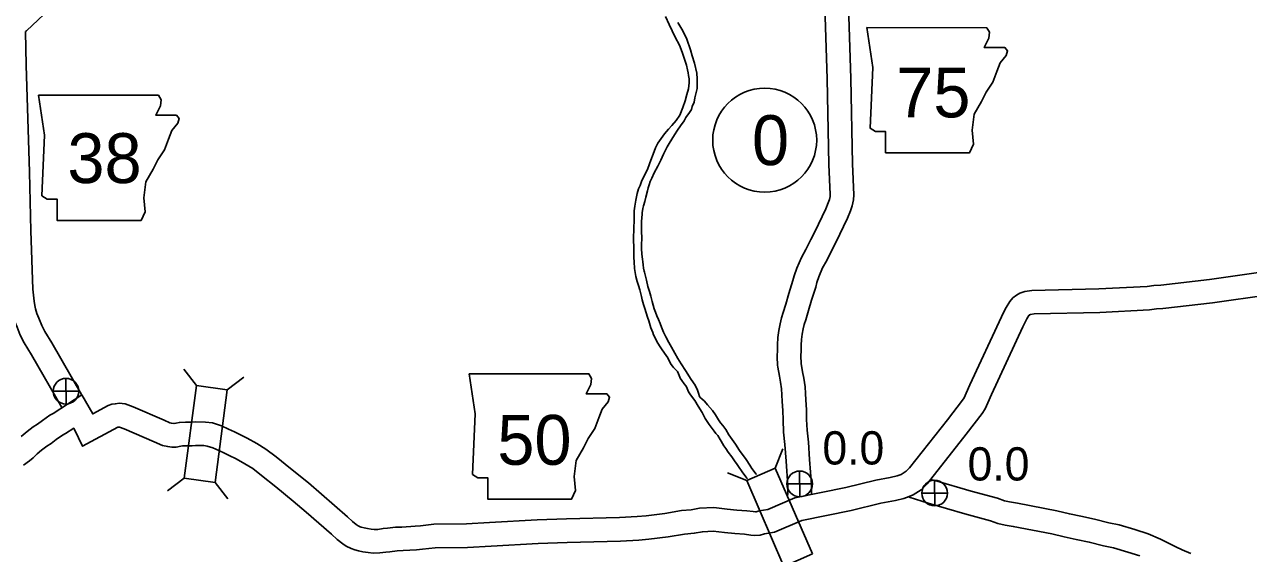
# Model space of a CAD drawing. Extents: x -939622 to -934222, y 1383701 to 1385301.
# Drawn here: x -935747.66 to -935701.03, y 1384320.04 to 1384340.2 of the extents above; entities that cross this region are included whole.
import ezdxf

# ---------------------------------------------------------------- set-up
doc = ezdxf.new("R2010")
doc.units = 0
for name, color, linetype in [('Level 10', 7, 'Continuous'), ('Level 15', 7, 'Continuous'), ('Level 20', 7, 'Continuous'), ('Level 21', 7, 'Continuous'), ('Level 25', 7, 'Continuous'), ('Level 26', 7, 'Continuous'), ('Level 27', 7, 'Continuous'), ('Level 9', 7, 'Continuous')]:
    doc.layers.add(name, color=color, linetype=linetype)

msp = doc.modelspace()

# ---------------------------------------------------------------- linework, layer by layer
at = {"layer": 'Level 10'}
for points in [[(-935717.242, 1384343.262), (-935717.087, 1384338.122), (-935717.021, 1384334.863), (-935716.967, 1384333.714), (-935716.973, 1384333.645), (-935716.999, 1384333.528), (-935717.041, 1384333.4), (-935717.132, 1384333.174), (-935717.554, 1384332.296), (-935717.704, 1384332.009), (-935717.892, 1384331.624), (-935718.064, 1384331.324), (-935718.238, 1384330.908), (-935718.339, 1384330.626), (-935718.384, 1384330.444), (-935718.547, 1384329.949), (-935718.651, 1384329.544), (-935718.754, 1384329.226), (-935718.824, 1384329.013), (-935718.877, 1384328.786), (-935718.922, 1384328.542), (-935718.963, 1384328.276), (-935718.973, 1384327.994), (-935718.975, 1384327.815), (-935718.986, 1384327.539), (-935718.97, 1384327.214), (-935718.958, 1384327.137), (-935718.904, 1384326.79), (-935718.854, 1384326.563), (-935718.821, 1384326.312), (-935718.809, 1384326.082), (-935718.791, 1384325.836), (-935718.768, 1384325.484), (-935718.763, 1384325.127), (-935718.749, 1384324.664), (-935718.691, 1384324.192), (-935718.648, 1384323.559), (-935718.582, 1384322.61), (-935718.578, 1384322.359), (-935718.592, 1384322.181)], [(-935716.342, 1384343.287), (-935716.187, 1384338.145), (-935716.121, 1384334.893), (-935716.066, 1384333.701), (-935716.08, 1384333.511), (-935716.131, 1384333.287), (-935716.196, 1384333.092), (-935716.307, 1384332.812), (-935716.749, 1384331.893), (-935716.901, 1384331.603), (-935717.096, 1384331.203), (-935717.255, 1384330.925), (-935717.398, 1384330.583), (-935717.476, 1384330.365), (-935717.519, 1384330.194), (-935717.683, 1384329.696), (-935717.787, 1384329.293), (-935717.898, 1384328.947), (-935717.957, 1384328.769), (-935717.996, 1384328.602), (-935718.035, 1384328.392), (-935718.066, 1384328.192), (-935718.073, 1384327.974), (-935718.075, 1384327.792), (-935718.085, 1384327.543), (-935718.073, 1384327.304), (-935718.069, 1384327.273), (-935718.019, 1384326.956), (-935717.967, 1384326.718), (-935717.924, 1384326.394), (-935717.911, 1384326.139), (-935717.893, 1384325.898), (-935717.869, 1384325.518), (-935717.864, 1384325.148), (-935717.85, 1384324.733), (-935717.794, 1384324.277), (-935717.751, 1384323.62), (-935717.683, 1384322.649), (-935717.677, 1384322.329), (-935717.679, 1384322.307)], [(-935745.486, 1384326.1), (-935746.621, 1384328.07), (-935746.887, 1384328.502), (-935746.997, 1384328.724), (-935747.106, 1384329.012), (-935747.185, 1384329.189), (-935747.239, 1384329.362), (-935747.265, 1384329.483), (-935747.295, 1384329.65), (-935747.342, 1384330.11), (-935747.414, 1384332.34), (-935747.472, 1384334.57), (-935747.59, 1384338.643), (-935747.624, 1384339.932)], [(-935746.24, 1384325.605), (-935747.394, 1384327.609), (-935747.675, 1384328.065), (-935747.823, 1384328.363), (-935747.938, 1384328.669), (-935748.029, 1384328.871), (-935748.11, 1384329.132), (-935748.149, 1384329.309), (-935748.187, 1384329.525), (-935748.241, 1384330.049), (-935748.314, 1384332.314), (-935748.371, 1384334.545), (-935748.489, 1384338.618), (-935748.503, 1384339.149)], [(-935718.314, 1384322.16), (-935716.368, 1384322.557), (-935715.229, 1384322.831), (-935714.677, 1384322.935), (-935714.418, 1384323.002), (-935714.269, 1384323.052), (-935714.222, 1384323.07), (-935714.069, 1384323.173), (-935713.941, 1384323.297), (-935712.495, 1384325.134), (-935711.923, 1384325.879), (-935711.867, 1384325.975), (-935711.784, 1384326.152), (-935711.65, 1384326.464), (-935710.443, 1384329.059), (-935710.349, 1384329.25), (-935710.268, 1384329.415), (-935710.128, 1384329.648), (-935710.012, 1384329.779), (-935709.868, 1384329.886), (-935709.737, 1384329.959), (-935709.556, 1384330.02), (-935709.282, 1384330.067), (-935706.733, 1384330.123), (-935704.894, 1384330.215), (-935704.638, 1384330.251), (-935704.375, 1384330.27), (-935702.514, 1384330.485), (-935700.381, 1384330.781)], [(-935718.042, 1384321.297), (-935716.173, 1384321.679), (-935715.04, 1384321.95), (-935714.48, 1384322.057), (-935714.163, 1384322.138), (-935713.964, 1384322.205), (-935713.803, 1384322.267), (-935713.501, 1384322.47), (-935713.272, 1384322.691), (-935711.784, 1384324.582), (-935711.175, 1384325.375), (-935711.069, 1384325.556), (-935710.963, 1384325.784), (-935710.828, 1384326.096), (-935709.63, 1384328.671), (-935709.541, 1384328.854), (-935709.477, 1384328.983), (-935709.399, 1384329.114), (-935709.381, 1384329.127), (-935709.371, 1384329.132), (-935709.333, 1384329.145), (-935709.196, 1384329.169), (-935706.701, 1384329.223), (-935704.809, 1384329.318), (-935704.541, 1384329.356), (-935704.29, 1384329.374), (-935702.401, 1384329.593), (-935700.256, 1384329.89)], [(-935718.314, 1384322.16), (-935719.337, 1384321.716), (-935719.667, 1384321.665), (-935719.781, 1384321.631), (-935719.81, 1384321.63), (-935719.9, 1384321.638), (-935720.144, 1384321.665), (-935720.519, 1384321.69), (-935720.89, 1384321.732), (-935721.399, 1384321.791), (-935721.943, 1384321.761), (-935722.262, 1384321.703), (-935722.631, 1384321.672), (-935723.268, 1384321.565), (-935723.971, 1384321.475), (-935724.325, 1384321.445), (-935724.995, 1384321.408), (-935727.008, 1384321.354), (-935728.125, 1384321.316), (-935729.939, 1384321.222), (-935730.822, 1384321.162), (-935732.065, 1384321.153), (-935732.578, 1384321.094), (-935732.779, 1384321.08), (-935733.289, 1384321.047), (-935733.529, 1384321.035), (-935733.831, 1384321.002), (-935733.997, 1384320.986), (-935734.201, 1384320.956), (-935734.34, 1384320.953), (-935734.456, 1384320.964), (-935734.59, 1384320.986), (-935734.723, 1384321.019), (-935734.835, 1384321.046), (-935734.872, 1384321.058), (-935734.952, 1384321.098), (-935735.018, 1384321.141), (-935735.167, 1384321.254), (-935735.36, 1384321.437), (-935736.345, 1384322.296), (-935736.845, 1384322.726), (-935737.522, 1384323.273), (-935738.066, 1384323.717), (-935738.462, 1384324.019), (-935738.812, 1384324.227), (-935739.173, 1384324.432), (-935739.46, 1384324.578), (-935739.659, 1384324.676), (-935739.89, 1384324.778), (-935740.155, 1384324.9), (-935740.503, 1384325.012), (-935740.763, 1384325.046), (-935741.153, 1384325.056), (-935741.31, 1384325.047), (-935741.52, 1384325.042), (-935741.754, 1384325.033), (-935741.892, 1384325.003), (-935741.961, 1384324.989), (-935741.968, 1384324.989), (-935742.064, 1384325.001), (-935742.127, 1384325.013), (-935742.344, 1384325.115), (-935743.525, 1384325.622), (-935743.829, 1384325.741), (-935744.049, 1384325.763), (-935744.193, 1384325.747), (-935744.329, 1384325.723), (-935744.465, 1384325.676), (-935745.059, 1384325.357), (-935745.477, 1384326.088), (-935746.563, 1384325.379), (-935746.691, 1384325.307), (-935746.972, 1384325.108), (-935747.16, 1384324.971), (-935747.324, 1384324.86), (-935747.563, 1384324.687), (-935747.786, 1384324.495)], [(-935718.042, 1384321.297), (-935719.085, 1384320.844), (-935719.469, 1384320.785), (-935719.634, 1384320.736), (-935719.832, 1384320.728), (-935719.988, 1384320.742), (-935720.225, 1384320.769), (-935720.6, 1384320.794), (-935720.992, 1384320.838), (-935721.426, 1384320.888), (-935721.837, 1384320.865), (-935722.143, 1384320.81), (-935722.519, 1384320.778), (-935723.137, 1384320.675), (-935723.875, 1384320.58), (-935724.261, 1384320.547), (-935724.959, 1384320.509), (-935726.981, 1384320.455), (-935728.087, 1384320.417), (-935729.886, 1384320.323), (-935730.788, 1384320.263), (-935732.01, 1384320.253), (-935732.497, 1384320.197), (-935732.72, 1384320.182), (-935733.237, 1384320.148), (-935733.457, 1384320.137), (-935733.74, 1384320.106), (-935733.889, 1384320.092), (-935734.126, 1384320.058), (-935734.375, 1384320.052), (-935734.572, 1384320.072), (-935734.769, 1384320.104), (-935734.937, 1384320.144), (-935735.079, 1384320.18), (-935735.212, 1384320.222), (-935735.4, 1384320.316), (-935735.536, 1384320.404), (-935735.75, 1384320.567), (-935735.966, 1384320.771), (-935736.934, 1384321.615), (-935737.421, 1384322.034), (-935738.089, 1384322.574), (-935738.624, 1384323.011), (-935738.966, 1384323.272), (-935739.264, 1384323.449), (-935739.6, 1384323.639), (-935739.862, 1384323.773), (-935740.04, 1384323.86), (-935740.26, 1384323.958), (-935740.481, 1384324.059), (-935740.702, 1384324.13), (-935740.833, 1384324.148), (-935741.138, 1384324.155), (-935741.274, 1384324.147), (-935741.493, 1384324.142), (-935741.642, 1384324.137), (-935741.706, 1384324.123), (-935741.886, 1384324.086), (-935742.041, 1384324.091), (-935742.204, 1384324.112), (-935742.406, 1384324.15), (-935742.713, 1384324.294), (-935743.866, 1384324.789), (-935744.041, 1384324.858), (-935744.044, 1384324.858), (-935744.066, 1384324.856), (-935744.102, 1384324.849), (-935744.102, 1384324.849), (-935745.445, 1384324.128), (-935745.754, 1384324.759), (-935745.785, 1384324.813), (-935746.096, 1384324.609), (-935746.209, 1384324.546), (-935746.447, 1384324.377), (-935746.643, 1384324.235), (-935746.806, 1384324.123), (-935747.005, 1384323.979), (-935747.171, 1384323.837), (-935747.325, 1384323.68), (-935747.464, 1384323.572), (-935747.692, 1384323.398)], [(-935713.133, 1384322.863), (-935712.979, 1384322.815), (-935711.595, 1384322.414), (-935710.595, 1384322.145), (-935710.325, 1384322.048), (-935710.132, 1384322.005), (-935709.833, 1384321.955), (-935708.333, 1384321.663), (-935707.855, 1384321.549), (-935707.414, 1384321.456), (-935706.9, 1384321.348), (-935706.347, 1384321.212), (-935705.954, 1384321.125), (-935705.356, 1384320.952), (-935704.853, 1384320.784), (-935704.385, 1384320.582), (-935704.083, 1384320.435), (-935703.805, 1384320.291), (-935703.56, 1384320.175), (-935703.226, 1384320.032)], [(-935713.963, 1384322.181), (-935713.239, 1384321.954), (-935711.837, 1384321.548), (-935710.864, 1384321.286), (-935710.575, 1384321.182), (-935710.303, 1384321.122), (-935709.993, 1384321.069), (-935708.524, 1384320.784), (-935708.053, 1384320.671), (-935707.6, 1384320.575), (-935707.1, 1384320.47), (-935706.551, 1384320.335), (-935706.177, 1384320.253), (-935705.624, 1384320.092), (-935705.174, 1384319.942)]]:
    msp.add_lwpolyline(points, dxfattribs=at)
at = {"layer": 'Level 15'}
msp.add_lwpolyline([(-935746.479, 1384340.994), (-935747.588, 1384339.964), (-935747.624, 1384339.932)], dxfattribs=at)
at = {"layer": 'Level 20'}
for p, q in [((-935741.111, 1384326.436), (-935741.592, 1384327.065)), ((-935739.933, 1384326.28), (-935739.304, 1384326.762)), ((-935719.058, 1384323.289), (-935718.768, 1384324.026)), ((-935720.148, 1384322.816), (-935720.885, 1384323.107)), ((-935741.578, 1384322.903), (-935742.207, 1384322.421)), ((-935740.401, 1384322.747), (-935739.919, 1384322.118))]:
    msp.add_line(p, q, dxfattribs=at)
for points in [[(-935741.111, 1384326.436), (-935741.578, 1384322.903), (-935740.401, 1384322.747), (-935739.933, 1384326.28)], [(-935717.639, 1384320.02), (-935719.058, 1384323.289), (-935720.148, 1384322.816), (-935718.729, 1384319.547)]]:
    msp.add_lwpolyline(points, close=True, dxfattribs=at)
at = {"layer": 'Level 21'}
for points in [[(-935715.567, 1384340.079), (-935715.338, 1384338.556), (-935715.44, 1384336.247), (-935715.237, 1384336.12), (-935714.856, 1384336.12), (-935714.856, 1384335.308), (-935711.659, 1384335.308), (-935711.507, 1384335.638), (-935711.557, 1384336.171), (-935711.481, 1384336.78), (-935711.202, 1384337.262), (-935711.024, 1384337.617), (-935710.771, 1384337.998), (-935710.618, 1384338.404), (-935710.491, 1384338.734), (-935710.263, 1384339.013), (-935710.212, 1384339.19), (-935710.314, 1384339.317), (-935711.101, 1384339.317), (-935710.923, 1384339.673), (-935710.897, 1384339.901), (-935711.003, 1384340.076)], [(-935747.124, 1384337.506), (-935746.896, 1384335.984), (-935746.997, 1384333.674), (-935746.794, 1384333.548), (-935746.414, 1384333.548), (-935746.414, 1384332.735), (-935743.216, 1384332.735), (-935743.064, 1384333.065), (-935743.115, 1384333.598), (-935743.039, 1384334.207), (-935742.76, 1384334.689), (-935742.582, 1384335.045), (-935742.328, 1384335.425), (-935742.176, 1384335.831), (-935742.049, 1384336.161), (-935741.821, 1384336.44), (-935741.77, 1384336.618), (-935741.871, 1384336.745), (-935742.658, 1384336.745), (-935742.48, 1384337.1), (-935742.455, 1384337.329), (-935742.56, 1384337.504)], [(-935730.724, 1384326.883), (-935730.495, 1384325.36), (-935730.597, 1384323.051), (-935730.394, 1384322.924), (-935730.013, 1384322.924), (-935730.013, 1384322.112), (-935726.816, 1384322.112), (-935726.663, 1384322.442), (-935726.714, 1384322.975), (-935726.638, 1384323.584), (-935726.359, 1384324.066), (-935726.181, 1384324.421), (-935725.927, 1384324.802), (-935725.775, 1384325.208), (-935725.648, 1384325.538), (-935725.42, 1384325.817), (-935725.369, 1384325.995), (-935725.471, 1384326.121), (-935726.257, 1384326.121), (-935726.08, 1384326.477), (-935726.054, 1384326.705), (-935726.16, 1384326.881)]]:
    msp.add_lwpolyline(points, close=True, dxfattribs=at)
at = {"layer": 'Level 26'}
for p, q in [((-935746.075, 1384325.735), (-935746.081, 1384326.711)), ((-935746.566, 1384326.22), (-935745.59, 1384326.226)), ((-935718.127, 1384322.203), (-935718.132, 1384323.18)), ((-935718.618, 1384322.689), (-935717.641, 1384322.694)), ((-935712.986, 1384321.851), (-935712.992, 1384322.828)), ((-935713.477, 1384322.336), (-935712.501, 1384322.342))]:
    msp.add_line(p, q, dxfattribs=at)
for centre in [(-935746.078, 1384326.223), (-935718.129, 1384322.691), (-935712.989, 1384322.339)]:
    msp.add_circle(centre, 0.488, dxfattribs=at)
at = {"layer": 'Level 27'}
msp.add_circle((-935719.462, 1384335.79), 1.98, dxfattribs=at)
at = {"layer": 'Level 9'}
for points in [[(-935723.245, 1384340.499), (-935723.1, 1384340.2), (-935722.87, 1384339.721), (-935722.706, 1384339.411), (-935722.6, 1384339.142), (-935722.526, 1384338.913), (-935722.436, 1384338.645), (-935722.403, 1384338.472), (-935722.374, 1384338.356), (-935722.359, 1384338.257), (-935722.342, 1384338.125), (-935722.343, 1384337.975), (-935722.37, 1384337.745), (-935722.422, 1384337.529), (-935722.486, 1384337.295), (-935722.578, 1384337.033), (-935722.696, 1384336.746), (-935722.838, 1384336.536), (-935723.005, 1384336.349), (-935723.122, 1384336.216), (-935723.274, 1384336.03), (-935723.528, 1384335.677), (-935723.62, 1384335.499), (-935723.713, 1384335.255), (-935723.797, 1384335.023), (-935723.914, 1384334.706), (-935724.151, 1384334.213), (-935724.208, 1384334.063), (-935724.263, 1384333.932), (-935724.317, 1384333.752), (-935724.376, 1384333.5), (-935724.413, 1384333.27), (-935724.43, 1384333.098), (-935724.436, 1384332.848), (-935724.451, 1384332.336), (-935724.458, 1384332.137), (-935724.457, 1384331.936), (-935724.453, 1384331.749), (-935724.451, 1384331.614), (-935724.449, 1384331.461), (-935724.444, 1384331.325), (-935724.434, 1384331.151), (-935724.42, 1384330.905), (-935724.366, 1384330.597), (-935724.318, 1384330.406), (-935724.273, 1384330.255), (-935724.222, 1384330.082), (-935724.153, 1384329.826), (-935724.128, 1384329.709), (-935724.076, 1384329.528), (-935724.032, 1384329.379), (-935723.924, 1384329.043), (-935723.877, 1384328.9), (-935723.85, 1384328.82), (-935723.799, 1384328.638), (-935723.726, 1384328.458), (-935723.696, 1384328.371), (-935723.632, 1384328.256), (-935723.571, 1384328.123), (-935723.469, 1384327.95), (-935723.393, 1384327.838), (-935723.276, 1384327.668), (-935723.153, 1384327.489), (-935723.085, 1384327.353), (-935723.024, 1384327.244), (-935722.977, 1384327.173), (-935722.93, 1384327.121), (-935722.871, 1384327.066), (-935722.828, 1384327.025), (-935722.787, 1384326.97), (-935722.748, 1384326.89), (-935722.698, 1384326.762), (-935722.676, 1384326.721), (-935722.619, 1384326.63), (-935722.528, 1384326.507), (-935722.465, 1384326.428), (-935722.426, 1384326.36), (-935722.419, 1384326.33), (-935722.367, 1384326.203), (-935722.288, 1384326.08), (-935722.127, 1384325.866), (-935721.991, 1384325.654), (-935721.847, 1384325.41), (-935721.726, 1384325.183), (-935721.605, 1384324.989), (-935721.579, 1384324.95), (-935721.388, 1384324.699), (-935721.319, 1384324.614), (-935721.25, 1384324.538)], [(-935722.767, 1384340.273), (-935722.576, 1384339.952), (-935722.424, 1384339.636), (-935722.293, 1384339.237), (-935722.227, 1384338.999), (-935722.14, 1384338.728), (-935722.045, 1384338.347), (-935722.031, 1384338.131), (-935722.029, 1384337.98), (-935722.039, 1384337.76), (-935722.119, 1384337.408), (-935722.154, 1384337.241), (-935722.22, 1384337.073), (-935722.255, 1384336.961), (-935722.329, 1384336.844), (-935722.462, 1384336.658), (-935722.533, 1384336.529), (-935722.675, 1384336.335), (-935722.78, 1384336.174), (-935722.902, 1384335.989), (-935723.004, 1384335.832), (-935723.096, 1384335.663), (-935723.172, 1384335.531), (-935723.312, 1384335.261), (-935723.424, 1384335.034), (-935723.535, 1384334.801), (-935723.669, 1384334.541), (-935723.76, 1384334.342), (-935723.822, 1384334.21), (-935723.865, 1384334.094), (-935723.9, 1384333.978), (-935723.931, 1384333.857), (-935723.991, 1384333.617), (-935724.03, 1384333.447), (-935724.075, 1384333.289), (-935724.098, 1384333.183), (-935724.129, 1384333.025), (-935724.135, 1384332.962), (-935724.146, 1384332.847), (-935724.155, 1384332.672), (-935724.152, 1384332.423), (-935724.149, 1384332.272), (-935724.143, 1384332.107), (-935724.148, 1384332.001), (-935724.155, 1384331.851), (-935724.154, 1384331.748), (-935724.153, 1384331.643), (-935724.14, 1384331.457), (-935724.13, 1384331.34), (-935724.121, 1384331.259), (-935724.105, 1384331.154), (-935724.089, 1384331.035), (-935724.073, 1384330.915), (-935724.051, 1384330.798), (-935724.043, 1384330.763), (-935724.015, 1384330.652), (-935723.969, 1384330.455), (-935723.91, 1384330.217), (-935723.855, 1384330.02), (-935723.8, 1384329.839), (-935723.751, 1384329.636), (-935723.711, 1384329.508), (-935723.667, 1384329.368), (-935723.623, 1384329.241), (-935723.573, 1384329.095), (-935723.502, 1384328.953), (-935723.446, 1384328.808), (-935723.39, 1384328.666), (-935723.311, 1384328.476), (-935723.23, 1384328.301), (-935723.117, 1384328.074), (-935723.015, 1384327.9), (-935722.887, 1384327.673), (-935722.775, 1384327.473), (-935722.648, 1384327.27), (-935722.48, 1384327.008), (-935722.258, 1384326.667), (-935722.116, 1384326.45), (-935722.016, 1384326.267), (-935721.982, 1384326.145), (-935721.947, 1384326.02), (-935721.904, 1384325.973), (-935721.86, 1384325.93), (-935721.761, 1384325.837), (-935721.637, 1384325.7), (-935721.452, 1384325.485), (-935721.335, 1384325.317), (-935721.227, 1384325.138), (-935721.145, 1384325.012), (-935721.061, 1384324.918), (-935720.941, 1384324.763), (-935720.823, 1384324.563), (-935720.7, 1384324.378), (-935720.577, 1384324.205), (-935720.416, 1384323.967), (-935720.173, 1384323.618), (-935720.03, 1384323.398), (-935719.948, 1384323.272), (-935719.79, 1384323.055)], [(-935721.25, 1384324.538), (-935721.155, 1384324.388), (-935721.123, 1384324.317), (-935721.065, 1384324.226), (-935721.021, 1384324.147), (-935720.945, 1384324.038), (-935720.85, 1384323.897), (-935720.718, 1384323.719), (-935720.608, 1384323.566), (-935720.507, 1384323.425), (-935720.434, 1384323.314), (-935720.343, 1384323.185), (-935720.292, 1384323.117), (-935720.207, 1384322.997), (-935720.182, 1384322.962), (-935720.138, 1384322.913), (-935720.111, 1384322.889)], [(-935719.79, 1384323.055), (-935719.788, 1384323.051)]]:
    msp.add_lwpolyline(points, dxfattribs=at)

# ---------------------------------------------------------------- texts
at = {"layer": 'Level 21'}
for s, p in [('75', (-935714.452, 1384336.659)), ('38', (-935746.024, 1384334.156)), ('50', (-935729.648, 1384323.418))]:
    msp.add_text(s, height=1.9008, dxfattribs=at).set_placement(p)
at = {"layer": 'Level 25'}
for p in [(-935717.263, 1384323.429), (-935711.732, 1384322.819)]:
    msp.add_text('0.0', height=1.2672, dxfattribs=at).set_placement(p)
at = {"layer": 'Level 27'}
msp.add_text('0', height=1.901, dxfattribs=at).set_placement((-935719.946, 1384334.84))

doc.saveas('drawing.dxf')
